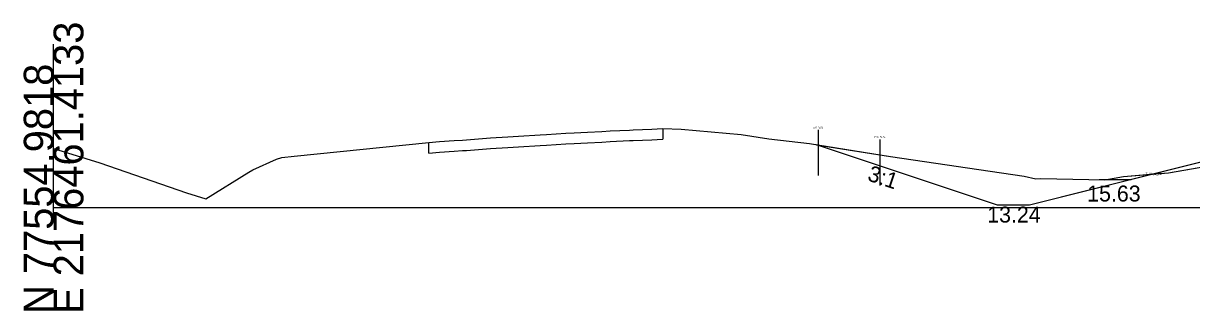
# Model space of a CAD drawing. Extents: x 2177029 to 2201446, y 59897 to 78390.
# Drawn here: x 2200039.9 to 2200149.6, y 63897.6 to 63924.6 of the extents above; entities that cross this region are included whole.
import ezdxf

# ---------------------------------------------------------------- set-up
doc = ezdxf.new("R2010")
doc.units = 0
for name, color, linetype in [('Exist Cross Section Cell', 7, 'Continuous'), ('Exist PHM Roadway Shape', 7, 'Continuous'), ('Exist XS Ground Line', 7, 'Continuous'), ('Old_Level_1', 7, 'Continuous'), ('Old_Level_3', 7, 'Continuous'), ('Prop CMT Pvmt Wedge Surface 1', 7, 'Continuous'), ('Prop CMT Top Wall Envelope', 7, 'Continuous'), ('Prop Hatching', 7, 'Continuous'), ('Prop XS Earthwork Shape', 7, 'Continuous'), ('Prop XS Side Slope Text', 7, 'Continuous')]:
    doc.layers.add(name, color=color, linetype=linetype)

msp = doc.modelspace()

# ---------------------------------------------------------------- linework, layer by layer
at = {"layer": 'Exist Cross Section Cell'}
msp.add_line((2200042.73, 63907.31), (2200242.73, 63907.31), dxfattribs=at)
at = {"layer": 'Exist XS Ground Line'}
msp.add_lwpolyline([(2200042.73, 63912.87), (2200047.06, 63911.5), (2200055.23, 63908.69), (2200057.03, 63908.12), (2200061.07, 63910.64), (2200061.46, 63910.85), (2200063.67, 63911.87), (2200064.18, 63912.03), (2200065.32, 63912.15), (2200077.98, 63913.43), (2200078.98, 63913.51), (2200080.35, 63913.6), (2200081.13, 63913.66), (2200081.51, 63913.69), (2200083.76, 63913.86), (2200085.41, 63913.97), (2200086.39, 63914.03), (2200088.43, 63914.14), (2200089.02, 63914.18), (2200090.85, 63914.3), (2200091.63, 63914.34), (2200092.9, 63914.41), (2200094.24, 63914.47), (2200095.01, 63914.51), (2200096.84, 63914.6), (2200097.17, 63914.61), (2200098.92, 63914.68), (2200099.44, 63914.7), (2200099.97, 63914.73), (2200101.68, 63914.68), (2200107.33, 63914.18), (2200109.93, 63913.77), (2200113.74, 63913.33), (2200121.34, 63912.12), (2200133.9, 63910.27), (2200134.99, 63910.01), (2200135.47, 63910.05), (2200141.49, 63909.93), (2200143.24, 63910.23), (2200147.48, 63910.59), (2200166.12, 63913.84)], dxfattribs=at)
at = {"layer": 'Old_Level_1'}
msp.add_line((2200140.96, 63909.94), (2200143.96, 63909.94), dxfattribs=at)
at = {"layer": 'Old_Level_3'}
msp.add_line((2200042.73, 63905.94), (2200042.73, 63922.68), dxfattribs=at)
at = {"layer": 'Prop CMT Pvmt Wedge Surface 1'}
for p, q in [((2200099.97, 63914.73), (2200099.97, 63913.73)), ((2200077.98, 63912.43), (2200077.98, 63913.43)), ((2200081.51, 63912.69), (2200083.76, 63912.86)), ((2200083.76, 63912.86), (2200085.41, 63912.97)), ((2200085.41, 63912.97), (2200086.39, 63913.03)), ((2200086.39, 63913.03), (2200088.43, 63913.14)), ((2200088.43, 63913.14), (2200089.02, 63913.18)), ((2200089.02, 63913.18), (2200090.85, 63913.3)), ((2200090.85, 63913.3), (2200091.63, 63913.34)), ((2200091.63, 63913.34), (2200092.9, 63913.41)), ((2200092.9, 63913.41), (2200094.24, 63913.47)), ((2200094.24, 63913.47), (2200095.01, 63913.51)), ((2200095.01, 63913.51), (2200096.84, 63913.6)), ((2200096.84, 63913.6), (2200097.17, 63913.61)), ((2200097.17, 63913.61), (2200098.92, 63913.68)), ((2200098.92, 63913.68), (2200099.44, 63913.7)), ((2200099.44, 63913.7), (2200099.97, 63913.73)), ((2200077.98, 63912.43), (2200078.98, 63912.51)), ((2200078.98, 63912.51), (2200080.35, 63912.6)), ((2200080.35, 63912.6), (2200081.13, 63912.66)), ((2200081.13, 63912.66), (2200081.51, 63912.69))]:
    msp.add_line(p, q, dxfattribs=at)
at = {"layer": 'Prop Hatching'}
for p, q in [((2200131.4, 63907.55), (2200114.39, 63913.22)), ((2200134.4, 63907.55), (2200131.4, 63907.55))]:
    msp.add_line(p, q, dxfattribs=at)
msp.add_lwpolyline([(2200163.28, 63914.39), (2200161.28, 63914.27), (2200134.4, 63907.55)], dxfattribs=at)
at = {"layer": 'Prop XS Earthwork Shape'}
for p, q in [((2200114.57, 63914.62), (2200114.57, 63910.32)), ((2200120.35, 63913.71), (2200120.35, 63909.4))]:
    msp.add_line(p, q, dxfattribs=at)
at = {"layer": 'Prop XS Side Slope Text'}
for points in [[(2200131.4, 63907.55), (2200114.39, 63913.22), (2200121.34, 63912.12), (2200133.9, 63910.27), (2200134.99, 63910.01), (2200135.47, 63910.05), (2200141.49, 63909.93), (2200143.24, 63910.23), (2200146.11, 63910.48), (2200134.4, 63907.55)], [(2200163.69, 63913.41), (2200162.22, 63913.33), (2200156.02, 63912.95), (2200146.11, 63910.48), (2200147.48, 63910.59)]]:
    msp.add_lwpolyline(points, close=True, dxfattribs=at)

# ---------------------------------------------------------------- texts
at = {"layer": 'Exist Cross Section Cell'}
for s, p in [('E 2176461.4133', (2200045.53, 63897.31)), ('N 77554.9818', (2200042.73, 63897.31))]:
    msp.add_text(s, height=2.8, rotation=90, dxfattribs=at).set_placement(p)
at = {"layer": 'Exist PHM Roadway Shape'}
msp.add_text('LT_Slope_Fill', height=0.2, dxfattribs=at).set_placement((2200145.16, 63910.38))
at = {"layer": 'Old_Level_1'}
msp.add_text('15.63', height=1.5, dxfattribs=at).set_placement((2200139.83, 63907.88))
at = {"layer": 'Prop CMT Top Wall Envelope'}
msp.add_text('3:1', height=1.5, rotation=341.5651, dxfattribs=at).set_placement((2200119.1, 63909.89))
for s, height, p in [('-', 0.0001, (2200042.73, 63907.31)), ('-', 0.0001, (2200042.73, 63907.31)), ('13.24', 1.5, (2200130.44, 63905.9))]:
    msp.add_text(s, height=height, dxfattribs=at).set_placement(p)
at = {"layer": 'Prop XS Earthwork Shape'}
for p in [(2200114.07, 63914.76), (2200119.85, 63913.84)]:
    msp.add_text('EX. S.S.', height=0.2, dxfattribs=at).set_placement(p)

doc.saveas('drawing.dxf')
